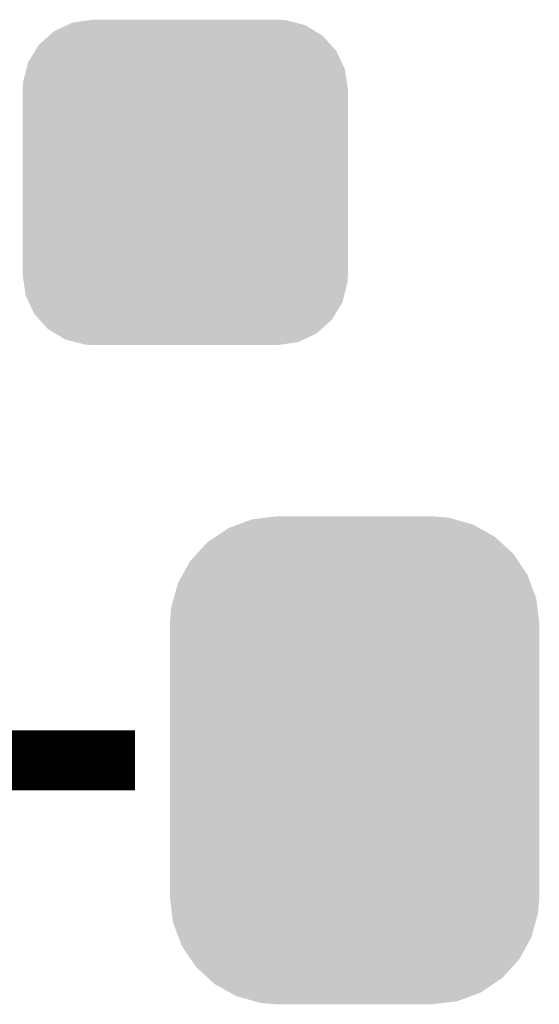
# Model space of a CAD drawing. Extents: x -9 to 122, y -9 to 65.
# Tile 263 of 308: x 76.79 to 78.55, y 55.01 to 58.35. Entities that reach past the tile are written whole.
import ezdxf

# ---------------------------------------------------------------- set-up
doc = ezdxf.new("R2010")
doc.units = 0
doc.layers.get('0').update_dxf_attribs({"linetype": 'CONTINUOUS'})
doc.layers.add('CLICKER_4_FOR_R7FA4M2A_V100_GTO', color=12, linetype='CONTINUOUS')
doc.layers.add('CLICKER_4_FOR_R7FA4M2A_V100_GTS', color=13, linetype='CONTINUOUS')

# ---------------------------------------------------------------- blocks, each defined once
blk = doc.blocks.new('CUSTOM_165')
for points in [[(-0.400774, 0.532846), (-0.383312, 0.541074), (0.406198, 0.532846), (0.373946, 0.541074)], [(-0.383312, 0.541074), (-0.323442, 0.549926), (0.373946, 0.541074), (0.339246, 0.549926)], [(-0.323442, 0.549926), (-0.31496, 0.55118), (0.339246, 0.549926), (0.31496, 0.55118)], [(-0.461888, 0.497124), (-0.445816, 0.51162), (0.465342, 0.497124), (0.441342, 0.51162)], [(-0.445816, 0.51162), (-0.400774, 0.532846), (0.441342, 0.51162), (0.406198, 0.532846)], [(-0.497124, 0.465342), (-0.461888, 0.497124), (0.49401, 0.465342), (0.465342, 0.497124)], [(-0.532846, 0.406198), (-0.508918, 0.445816), (0.53029, 0.406198), (0.51162, 0.445816)], [(-0.508918, 0.445816), (-0.497124, 0.465342), (0.51162, 0.445816), (0.49401, 0.465342)], [(-0.538686, 0.383312), (-0.532846, 0.406198), (0.541074, 0.383312), (0.53029, 0.406198)], [(-0.549926, 0.339246), (-0.538686, 0.383312), (0.54759, 0.339246), (0.541074, 0.383312)], [(-0.55118, 0.31496), (-0.549926, 0.339246), (0.55118, 0.31496), (0.54759, 0.339246)], [(-0.55118, -0.31496), (-0.55118, 0.31496), (0.55118, -0.31496), (0.55118, 0.31496)], [(-0.547588, -0.339246), (-0.55118, -0.31496), (0.549926, -0.339246), (0.55118, -0.31496)], [(-0.541074, -0.383312), (-0.547588, -0.339246), (0.538684, -0.383312), (0.549926, -0.339246)], [(-0.530288, -0.406198), (-0.541074, -0.383312), (0.532846, -0.406198), (0.538684, -0.383312)], [(-0.51162, -0.445816), (-0.530288, -0.406198), (0.508916, -0.445816), (0.532846, -0.406198)], [(-0.494008, -0.465342), (-0.51162, -0.445816), (0.497124, -0.465342), (0.508916, -0.445816)], [(-0.465342, -0.497124), (-0.494008, -0.465342), (0.461886, -0.497124), (0.497124, -0.465342)], [(-0.44134, -0.51162), (-0.465342, -0.497124), (0.445816, -0.51162), (0.461886, -0.497124)], [(-0.406198, -0.532846), (-0.44134, -0.51162), (0.400772, -0.532846), (0.445816, -0.51162)], [(-0.373944, -0.541074), (-0.406198, -0.532846), (0.383312, -0.541074), (0.400772, -0.532846)], [(-0.339246, -0.549926), (-0.373944, -0.541074), (0.32344, -0.549926), (0.383312, -0.541074)], [(-0.31496, -0.55118), (-0.339246, -0.549926), (0.31496, -0.55118), (0.32344, -0.549926)]]:
    blk.add_solid(points)
blk = doc.blocks.new('CUSTOM_177')
for points in [[(-0.39331, 0.799464), (-0.348166, 0.816346), (0.40004, 0.799464), (0.339376, 0.816346)], [(-0.348166, 0.816346), (-0.297856, 0.822496), (0.339376, 0.816346), (0.317274, 0.822496)], [(-0.297856, 0.822496), (-0.26289, 0.82677), (0.317274, 0.822496), (0.26289, 0.82677)], [(-0.470906, 0.757698), (-0.428634, 0.786254), (0.475114, 0.757698), (0.423786, 0.786254)], [(-0.428634, 0.786254), (-0.39331, 0.799464), (0.423786, 0.786254), (0.40004, 0.799464)], [(-0.535138, 0.699522), (-0.499824, 0.738162), (0.53833, 0.699522), (0.496344, 0.738162)], [(-0.499824, 0.738162), (-0.470906, 0.757698), (0.496344, 0.738162), (0.475114, 0.757698)], [(-0.583482, 0.628164), (-0.55778, 0.674744), (0.586172, 0.628164), (0.554944, 0.674744)], [(-0.55778, 0.674744), (-0.535138, 0.699522), (0.554944, 0.674744), (0.53833, 0.699522)], [(-0.599282, 0.599524), (-0.583482, 0.628164), (0.59677, 0.599524), (0.586172, 0.628164)], [(-0.61354, 0.547592), (-0.599282, 0.599524), (0.615984, 0.547592), (0.59677, 0.599524)], [(-0.622026, 0.516678), (-0.61354, 0.547592), (0.619654, 0.516678), (0.615984, 0.547592)], [(-0.62611, 0.46228), (-0.622026, 0.516678), (0.62611, 0.46228), (0.619654, 0.516678)], [(-0.62611, -0.46228), (-0.62611, 0.46228), (0.62611, -0.46228), (0.62611, 0.46228)], [(-0.619652, -0.516678), (-0.62611, -0.46228), (0.622026, -0.516678), (0.62611, -0.46228)], [(-0.615984, -0.547592), (-0.619652, -0.516678), (0.613538, -0.547592), (0.622026, -0.516678)], [(-0.596768, -0.599524), (-0.615984, -0.547592), (0.599282, -0.599524), (0.613538, -0.547592)], [(-0.586172, -0.628164), (-0.596768, -0.599524), (0.58348, -0.628164), (0.599282, -0.599524)], [(-0.554942, -0.674744), (-0.586172, -0.628164), (0.55778, -0.674744), (0.58348, -0.628164)], [(-0.53833, -0.699522), (-0.554942, -0.674744), (0.535136, -0.699522), (0.55778, -0.674744)], [(-0.496342, -0.738162), (-0.53833, -0.699522), (0.499824, -0.738162), (0.535136, -0.699522)], [(-0.475114, -0.757698), (-0.496342, -0.738162), (0.470904, -0.757698), (0.499824, -0.738162)], [(-0.423784, -0.786254), (-0.475114, -0.757698), (0.428634, -0.786254), (0.470904, -0.757698)], [(-0.40004, -0.799464), (-0.423784, -0.786254), (0.393308, -0.799464), (0.428634, -0.786254)], [(-0.339374, -0.816346), (-0.40004, -0.799464), (0.348166, -0.816346), (0.393308, -0.799464)], [(-0.317274, -0.822496), (-0.339374, -0.816346), (0.297854, -0.822496), (0.348166, -0.816346)], [(-0.26289, -0.82677), (-0.317274, -0.822496), (0.26289, -0.82677), (0.297854, -0.822496)]]:
    blk.add_solid(points)

msp = doc.modelspace()

# ---------------------------------------------------------------- linework, layer by layer
at = {"layer": 'CLICKER_4_FOR_R7FA4M2A_V100_GTO', "const_width": 0.2032}
msp.add_lwpolyline([(76.6699, 55.83682), (77.1779, 55.83682)], dxfattribs=at)

# ---------------------------------------------------------------- block references
at = {"layer": 'CLICKER_4_FOR_R7FA4M2A_V100_GTS'}
for name, p in [('CUSTOM_165', (77.34808, 57.79516)), ('CUSTOM_177', (77.92212, 55.83682))]:
    msp.add_blockref(name, p, dxfattribs=at)

doc.saveas('drawing.dxf')
